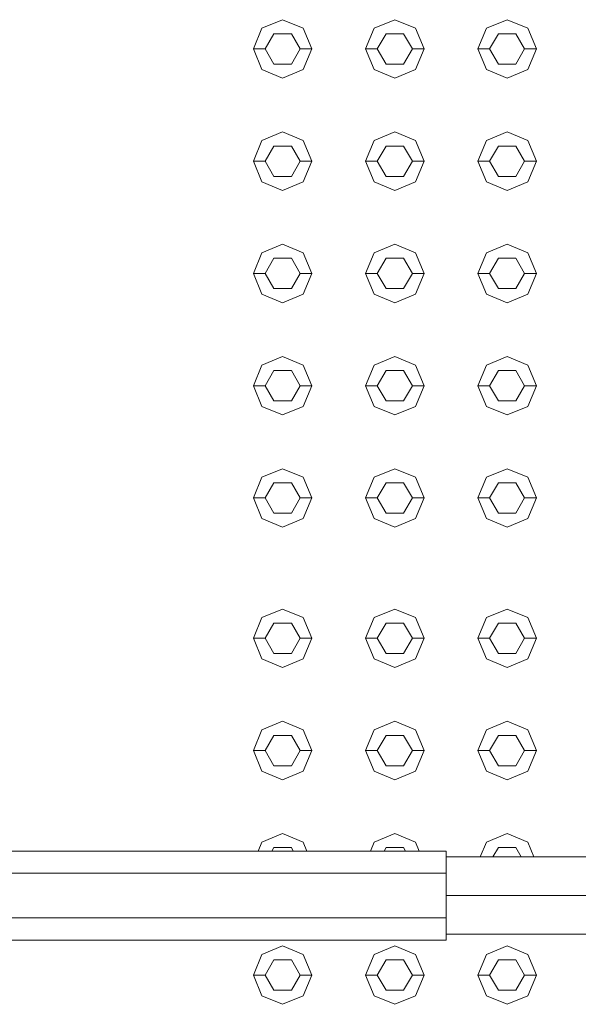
# Model space of a CAD drawing. Header units: millimetres. Extents: x 321 to 585, y -277 to 9.
# Tile 914 of 1056: x 352.784 to 353.262, y -14.279 to -13.437. Entities that reach past the tile are written whole.
import ezdxf

# ---------------------------------------------------------------- set-up
doc = ezdxf.new("R2010")
doc.units = ezdxf.units.MM
doc.header["$MEASUREMENT"] = 0
for name, color, linetype, lineweight in [('IFC-Corrimão-Contorno', 36, 'Continuous', 5), ('IFC-Elemento construtivo genérico-Contorno', 253, 'Continuous', 5), ('IFC-Escada-Contorno', 32, 'Continuous', 5)]:
    doc.layers.add(name, color=color, linetype=linetype, lineweight=lineweight)

msp = doc.modelspace()

# ---------------------------------------------------------------- linework, layer by layer
at = {"layer": 'IFC-Corrimão-Contorno', "color": 7, "lineweight": 5}
for p, q in [((351.91296, -14.14804), (353.14913, -14.14804)), ((353.14913, -14.16708), (353.14913, -14.14804)), ((353.14913, -14.18614), (353.14913, -14.15314)), ((353.14913, -14.15314), (353.55553, -14.15314)), ((351.90538, -14.16708), (353.14913, -14.16708)), ((353.14913, -14.20519), (353.14913, -14.16708)), ((353.14913, -14.18614), (353.55553, -14.18614)), ((353.14913, -14.21088), (353.14913, -14.18614)), ((351.90538, -14.20519), (353.14913, -14.20519)), ((353.14913, -14.22423), (353.14913, -14.20519)), ((353.14913, -14.21913), (353.55553, -14.21913)), ((351.91296, -14.22423), (353.14913, -14.22423))]:
    msp.add_line(p, q, dxfattribs=at)
at = {"layer": 'IFC-Elemento construtivo genérico-Contorno', "lineweight": 5}
for p, q in [((352.99146, -13.44446), (353.00913, -13.43713)), ((352.99146, -13.44446), (353.00913, -13.43713)), ((353.00913, -13.43713), (353.02681, -13.44446)), ((353.00913, -13.43713), (353.02681, -13.44446)), ((353.08746, -13.44446), (353.10514, -13.43713)), ((353.08746, -13.44446), (353.10514, -13.43713)), ((353.10514, -13.43713), (353.12281, -13.44446)), ((353.10514, -13.43713), (353.12281, -13.44446)), ((353.18346, -13.44446), (353.20113, -13.43713)), ((353.18346, -13.44446), (353.20113, -13.43713)), ((353.20113, -13.43713), (353.21881, -13.44446)), ((353.20113, -13.43713), (353.21881, -13.44446)), ((352.98413, -13.46213), (352.99146, -13.44446)), ((352.98413, -13.46213), (352.99146, -13.44446)), ((353.02681, -13.44446), (353.03413, -13.46213)), ((353.02681, -13.44446), (353.03413, -13.46213)), ((353.08014, -13.46213), (353.08746, -13.44446)), ((353.08014, -13.46213), (353.08746, -13.44446)), ((353.12281, -13.44446), (353.13014, -13.46213)), ((353.12281, -13.44446), (353.13014, -13.46213)), ((353.17613, -13.46213), (353.18346, -13.44446)), ((353.17613, -13.46213), (353.18346, -13.44446)), ((353.21881, -13.44446), (353.22613, -13.46213)), ((353.21881, -13.44446), (353.22613, -13.46213)), ((352.99413, -13.46213), (353.00163, -13.44914)), ((352.99413, -13.46213), (353.00163, -13.44914)), ((353.00163, -13.44914), (353.01663, -13.44914)), ((353.00163, -13.44914), (353.01663, -13.44914)), ((353.01663, -13.44914), (353.02413, -13.46213)), ((353.01663, -13.44914), (353.02413, -13.46213)), ((353.09014, -13.46213), (353.09764, -13.44914)), ((353.09014, -13.46213), (353.09764, -13.44914)), ((353.09764, -13.44914), (353.11264, -13.44914)), ((353.09764, -13.44914), (353.11264, -13.44914)), ((353.11264, -13.44914), (353.12014, -13.46213)), ((353.11264, -13.44914), (353.12014, -13.46213)), ((353.18613, -13.46213), (353.19363, -13.44914)), ((353.18613, -13.46213), (353.19363, -13.44914)), ((353.19363, -13.44914), (353.20863, -13.44914)), ((353.19363, -13.44914), (353.20863, -13.44914)), ((353.20863, -13.44914), (353.21613, -13.46213)), ((353.20863, -13.44914), (353.21613, -13.46213)), ((352.98413, -13.46213), (352.99413, -13.46213)), ((352.98413, -13.46213), (352.99146, -13.47982)), ((352.98413, -13.46213), (352.99413, -13.46213)), ((352.98413, -13.46213), (352.99146, -13.47982)), ((352.99413, -13.46213), (353.00163, -13.47513)), ((352.99413, -13.46213), (353.00163, -13.47513)), ((353.01663, -13.47513), (353.02413, -13.46213)), ((353.01663, -13.47513), (353.02413, -13.46213)), ((353.02413, -13.46213), (353.03413, -13.46213)), ((353.02413, -13.46213), (353.03413, -13.46213)), ((353.02681, -13.47982), (353.03413, -13.46213)), ((353.02681, -13.47982), (353.03413, -13.46213)), ((353.08014, -13.46213), (353.09014, -13.46213)), ((353.08014, -13.46213), (353.08746, -13.47982)), ((353.08014, -13.46213), (353.09014, -13.46213)), ((353.08014, -13.46213), (353.08746, -13.47982)), ((353.09014, -13.46213), (353.09764, -13.47513)), ((353.09014, -13.46213), (353.09764, -13.47513)), ((353.11264, -13.47513), (353.12014, -13.46213)), ((353.11264, -13.47513), (353.12014, -13.46213)), ((353.12014, -13.46213), (353.13014, -13.46213)), ((353.12014, -13.46213), (353.13014, -13.46213)), ((353.12281, -13.47982), (353.13014, -13.46213)), ((353.12281, -13.47982), (353.13014, -13.46213)), ((353.17613, -13.46213), (353.18613, -13.46213)), ((353.17613, -13.46213), (353.18346, -13.47982)), ((353.17613, -13.46213), (353.18613, -13.46213)), ((353.17613, -13.46213), (353.18346, -13.47982)), ((353.18613, -13.46213), (353.19363, -13.47513)), ((353.18613, -13.46213), (353.19363, -13.47513)), ((353.20863, -13.47513), (353.21613, -13.46213)), ((353.20863, -13.47513), (353.21613, -13.46213)), ((353.21613, -13.46213), (353.22613, -13.46213)), ((353.21613, -13.46213), (353.22613, -13.46213)), ((353.21881, -13.47982), (353.22613, -13.46213)), ((353.21881, -13.47982), (353.22613, -13.46213)), ((352.99146, -13.47982), (353.00913, -13.48713)), ((352.99146, -13.47982), (353.00913, -13.48713)), ((353.00163, -13.47513), (353.01663, -13.47513)), ((353.00163, -13.47513), (353.01663, -13.47513)), ((353.00913, -13.48713), (353.02681, -13.47982)), ((353.00913, -13.48713), (353.02681, -13.47982)), ((353.08746, -13.47982), (353.10514, -13.48713)), ((353.08746, -13.47982), (353.10514, -13.48713)), ((353.09764, -13.47513), (353.11264, -13.47513)), ((353.09764, -13.47513), (353.11264, -13.47513)), ((353.10514, -13.48713), (353.12281, -13.47982)), ((353.10514, -13.48713), (353.12281, -13.47982)), ((353.18346, -13.47982), (353.20113, -13.48713)), ((353.18346, -13.47982), (353.20113, -13.48713)), ((353.19363, -13.47513), (353.20863, -13.47513)), ((353.19363, -13.47513), (353.20863, -13.47513)), ((353.20113, -13.48713), (353.21881, -13.47982)), ((353.20113, -13.48713), (353.21881, -13.47982)), ((352.99146, -13.54046), (353.00913, -13.53314)), ((352.99146, -13.54046), (353.00913, -13.53314)), ((353.00913, -13.53314), (353.02681, -13.54046)), ((353.00913, -13.53314), (353.02681, -13.54046)), ((353.08746, -13.54046), (353.10514, -13.53314)), ((353.08746, -13.54046), (353.10514, -13.53314)), ((353.10514, -13.53314), (353.12281, -13.54046)), ((353.10514, -13.53314), (353.12281, -13.54046)), ((353.18346, -13.54046), (353.20113, -13.53314)), ((353.18346, -13.54046), (353.20113, -13.53314)), ((353.20113, -13.53314), (353.21881, -13.54046)), ((353.20113, -13.53314), (353.21881, -13.54046)), ((352.98413, -13.55814), (352.99146, -13.54046)), ((352.98413, -13.55814), (352.99146, -13.54046)), ((352.99413, -13.55814), (353.00163, -13.54515)), ((352.99413, -13.55814), (353.00163, -13.54515)), ((353.00163, -13.54515), (353.01663, -13.54515)), ((353.00163, -13.54515), (353.01663, -13.54515)), ((353.01663, -13.54515), (353.02413, -13.55814)), ((353.01663, -13.54515), (353.02413, -13.55814)), ((353.02681, -13.54046), (353.03413, -13.55814)), ((353.02681, -13.54046), (353.03413, -13.55814)), ((353.08014, -13.55814), (353.08746, -13.54046)), ((353.08014, -13.55814), (353.08746, -13.54046)), ((353.09014, -13.55814), (353.09764, -13.54515)), ((353.09014, -13.55814), (353.09764, -13.54515)), ((353.09764, -13.54515), (353.11264, -13.54515)), ((353.09764, -13.54515), (353.11264, -13.54515)), ((353.11264, -13.54515), (353.12014, -13.55814)), ((353.11264, -13.54515), (353.12014, -13.55814)), ((353.12281, -13.54046), (353.13014, -13.55814)), ((353.12281, -13.54046), (353.13014, -13.55814)), ((353.17613, -13.55814), (353.18346, -13.54046)), ((353.17613, -13.55814), (353.18346, -13.54046)), ((353.18613, -13.55814), (353.19363, -13.54515)), ((353.18613, -13.55814), (353.19363, -13.54515)), ((353.19363, -13.54515), (353.20863, -13.54515)), ((353.19363, -13.54515), (353.20863, -13.54515)), ((353.20863, -13.54515), (353.21613, -13.55814)), ((353.20863, -13.54515), (353.21613, -13.55814)), ((353.21881, -13.54046), (353.22613, -13.55814)), ((353.21881, -13.54046), (353.22613, -13.55814)), ((352.98413, -13.55814), (352.99413, -13.55814)), ((352.98413, -13.55814), (352.99146, -13.57581)), ((352.98413, -13.55814), (352.99413, -13.55814)), ((352.98413, -13.55814), (352.99146, -13.57581)), ((352.99413, -13.55814), (353.00163, -13.57113)), ((352.99413, -13.55814), (353.00163, -13.57113)), ((353.01663, -13.57113), (353.02413, -13.55814)), ((353.01663, -13.57113), (353.02413, -13.55814)), ((353.02413, -13.55814), (353.03413, -13.55814)), ((353.02413, -13.55814), (353.03413, -13.55814)), ((353.02681, -13.57581), (353.03413, -13.55814)), ((353.02681, -13.57581), (353.03413, -13.55814)), ((353.08014, -13.55814), (353.09014, -13.55814)), ((353.08014, -13.55814), (353.08746, -13.57581)), ((353.08014, -13.55814), (353.09014, -13.55814)), ((353.08014, -13.55814), (353.08746, -13.57581)), ((353.09014, -13.55814), (353.09764, -13.57113)), ((353.09014, -13.55814), (353.09764, -13.57113)), ((353.11264, -13.57113), (353.12014, -13.55814)), ((353.11264, -13.57113), (353.12014, -13.55814)), ((353.12014, -13.55814), (353.13014, -13.55814)), ((353.12014, -13.55814), (353.13014, -13.55814)), ((353.12281, -13.57581), (353.13014, -13.55814)), ((353.12281, -13.57581), (353.13014, -13.55814)), ((353.17613, -13.55814), (353.18613, -13.55814)), ((353.17613, -13.55814), (353.18346, -13.57581)), ((353.17613, -13.55814), (353.18613, -13.55814)), ((353.17613, -13.55814), (353.18346, -13.57581)), ((353.18613, -13.55814), (353.19363, -13.57113)), ((353.18613, -13.55814), (353.19363, -13.57113)), ((353.20863, -13.57113), (353.21613, -13.55814)), ((353.20863, -13.57113), (353.21613, -13.55814)), ((353.21613, -13.55814), (353.22613, -13.55814)), ((353.21613, -13.55814), (353.22613, -13.55814)), ((353.21881, -13.57581), (353.22613, -13.55814)), ((353.21881, -13.57581), (353.22613, -13.55814)), ((353.00163, -13.57113), (353.01663, -13.57113)), ((353.00163, -13.57113), (353.01663, -13.57113)), ((353.09764, -13.57113), (353.11264, -13.57113)), ((353.09764, -13.57113), (353.11264, -13.57113)), ((353.19363, -13.57113), (353.20863, -13.57113)), ((353.19363, -13.57113), (353.20863, -13.57113)), ((352.99146, -13.57581), (353.00913, -13.58314)), ((352.99146, -13.57581), (353.00913, -13.58314)), ((353.00913, -13.58314), (353.02681, -13.57581)), ((353.00913, -13.58314), (353.02681, -13.57581)), ((353.08746, -13.57581), (353.10514, -13.58314)), ((353.08746, -13.57581), (353.10514, -13.58314)), ((353.10514, -13.58314), (353.12281, -13.57581)), ((353.10514, -13.58314), (353.12281, -13.57581)), ((353.18346, -13.57581), (353.20113, -13.58314)), ((353.18346, -13.57581), (353.20113, -13.58314)), ((353.20113, -13.58314), (353.21881, -13.57581)), ((353.20113, -13.58314), (353.21881, -13.57581)), ((352.99146, -13.63646), (353.00913, -13.62913)), ((352.99146, -13.63646), (353.00913, -13.62913)), ((353.00913, -13.62913), (353.02681, -13.63646)), ((353.00913, -13.62913), (353.02681, -13.63646)), ((353.08746, -13.63646), (353.10514, -13.62913)), ((353.08746, -13.63646), (353.10514, -13.62913)), ((353.10514, -13.62913), (353.12281, -13.63646)), ((353.10514, -13.62913), (353.12281, -13.63646)), ((353.18346, -13.63646), (353.20113, -13.62913)), ((353.18346, -13.63646), (353.20113, -13.62913)), ((353.20113, -13.62913), (353.21881, -13.63646)), ((353.20113, -13.62913), (353.21881, -13.63646)), ((352.98413, -13.65413), (352.99146, -13.63646)), ((352.98413, -13.65413), (352.99146, -13.63646)), ((353.02681, -13.63646), (353.03413, -13.65413)), ((353.02681, -13.63646), (353.03413, -13.65413)), ((353.08014, -13.65413), (353.08746, -13.63646)), ((353.08014, -13.65413), (353.08746, -13.63646)), ((353.12281, -13.63646), (353.13014, -13.65413)), ((353.12281, -13.63646), (353.13014, -13.65413)), ((353.17613, -13.65413), (353.18346, -13.63646)), ((353.17613, -13.65413), (353.18346, -13.63646)), ((353.21881, -13.63646), (353.22613, -13.65413)), ((353.21881, -13.63646), (353.22613, -13.65413)), ((352.99413, -13.65413), (353.00163, -13.64114)), ((352.99413, -13.65413), (353.00163, -13.64114)), ((353.00163, -13.64114), (353.01663, -13.64114)), ((353.00163, -13.64114), (353.01663, -13.64114)), ((353.01663, -13.64114), (353.02413, -13.65413)), ((353.01663, -13.64114), (353.02413, -13.65413)), ((353.09014, -13.65413), (353.09764, -13.64114)), ((353.09014, -13.65413), (353.09764, -13.64114)), ((353.09764, -13.64114), (353.11264, -13.64114)), ((353.09764, -13.64114), (353.11264, -13.64114)), ((353.11264, -13.64114), (353.12014, -13.65413)), ((353.11264, -13.64114), (353.12014, -13.65413)), ((353.18613, -13.65413), (353.19363, -13.64114)), ((353.18613, -13.65413), (353.19363, -13.64114)), ((353.19363, -13.64114), (353.20863, -13.64114)), ((353.19363, -13.64114), (353.20863, -13.64114)), ((353.20863, -13.64114), (353.21613, -13.65413)), ((353.20863, -13.64114), (353.21613, -13.65413)), ((352.98413, -13.65413), (352.99413, -13.65413)), ((352.98413, -13.65413), (352.99146, -13.67181)), ((352.98413, -13.65413), (352.99413, -13.65413)), ((352.98413, -13.65413), (352.99146, -13.67181)), ((352.99413, -13.65413), (353.00163, -13.66712)), ((352.99413, -13.65413), (353.00163, -13.66712)), ((353.01663, -13.66712), (353.02413, -13.65413)), ((353.01663, -13.66712), (353.02413, -13.65413)), ((353.02413, -13.65413), (353.03413, -13.65413)), ((353.02413, -13.65413), (353.03413, -13.65413)), ((353.02681, -13.67181), (353.03413, -13.65413)), ((353.02681, -13.67181), (353.03413, -13.65413)), ((353.08014, -13.65413), (353.09014, -13.65413)), ((353.08014, -13.65413), (353.08746, -13.67181)), ((353.08014, -13.65413), (353.09014, -13.65413)), ((353.08014, -13.65413), (353.08746, -13.67181)), ((353.09014, -13.65413), (353.09764, -13.66712)), ((353.09014, -13.65413), (353.09764, -13.66712)), ((353.11264, -13.66712), (353.12014, -13.65413)), ((353.11264, -13.66712), (353.12014, -13.65413)), ((353.12014, -13.65413), (353.13014, -13.65413)), ((353.12014, -13.65413), (353.13014, -13.65413)), ((353.12281, -13.67181), (353.13014, -13.65413)), ((353.12281, -13.67181), (353.13014, -13.65413)), ((353.17613, -13.65413), (353.18613, -13.65413)), ((353.17613, -13.65413), (353.18346, -13.67181)), ((353.17613, -13.65413), (353.18613, -13.65413)), ((353.17613, -13.65413), (353.18346, -13.67181)), ((353.18613, -13.65413), (353.19363, -13.66712)), ((353.18613, -13.65413), (353.19363, -13.66712)), ((353.20863, -13.66712), (353.21613, -13.65413)), ((353.20863, -13.66712), (353.21613, -13.65413)), ((353.21613, -13.65413), (353.22613, -13.65413)), ((353.21613, -13.65413), (353.22613, -13.65413)), ((353.21881, -13.67181), (353.22613, -13.65413)), ((353.21881, -13.67181), (353.22613, -13.65413)), ((352.99146, -13.67181), (353.00913, -13.67913)), ((352.99146, -13.67181), (353.00913, -13.67913)), ((353.00163, -13.66712), (353.01663, -13.66712)), ((353.00163, -13.66712), (353.01663, -13.66712)), ((353.00913, -13.67913), (353.02681, -13.67181)), ((353.00913, -13.67913), (353.02681, -13.67181)), ((353.08746, -13.67181), (353.10514, -13.67913)), ((353.08746, -13.67181), (353.10514, -13.67913)), ((353.09764, -13.66712), (353.11264, -13.66712)), ((353.09764, -13.66712), (353.11264, -13.66712)), ((353.10514, -13.67913), (353.12281, -13.67181)), ((353.10514, -13.67913), (353.12281, -13.67181)), ((353.18346, -13.67181), (353.20113, -13.67913)), ((353.18346, -13.67181), (353.20113, -13.67913)), ((353.19363, -13.66712), (353.20863, -13.66712)), ((353.19363, -13.66712), (353.20863, -13.66712)), ((353.20113, -13.67913), (353.21881, -13.67181)), ((353.20113, -13.67913), (353.21881, -13.67181)), ((352.98413, -13.75014), (352.99146, -13.73245)), ((352.98413, -13.75014), (352.99146, -13.73245)), ((352.99146, -13.73245), (353.00913, -13.72514)), ((352.99146, -13.73245), (353.00913, -13.72514)), ((353.00913, -13.72514), (353.02681, -13.73245)), ((353.00913, -13.72514), (353.02681, -13.73245)), ((353.02681, -13.73245), (353.03413, -13.75014)), ((353.02681, -13.73245), (353.03413, -13.75014)), ((353.08014, -13.75014), (353.08746, -13.73245)), ((353.08014, -13.75014), (353.08746, -13.73245)), ((353.08746, -13.73245), (353.10514, -13.72514)), ((353.08746, -13.73245), (353.10514, -13.72514)), ((353.10514, -13.72514), (353.12281, -13.73245)), ((353.10514, -13.72514), (353.12281, -13.73245)), ((353.12281, -13.73245), (353.13014, -13.75014)), ((353.12281, -13.73245), (353.13014, -13.75014)), ((353.17613, -13.75014), (353.18346, -13.73245)), ((353.17613, -13.75014), (353.18346, -13.73245)), ((353.18346, -13.73245), (353.20113, -13.72514)), ((353.18346, -13.73245), (353.20113, -13.72514)), ((353.20113, -13.72514), (353.21881, -13.73245)), ((353.20113, -13.72514), (353.21881, -13.73245)), ((353.21881, -13.73245), (353.22613, -13.75014)), ((353.21881, -13.73245), (353.22613, -13.75014)), ((352.99413, -13.75014), (353.00163, -13.73714)), ((352.99413, -13.75014), (353.00163, -13.73714)), ((353.00163, -13.73714), (353.01663, -13.73714)), ((353.00163, -13.73714), (353.01663, -13.73714)), ((353.01663, -13.73714), (353.02413, -13.75014)), ((353.01663, -13.73714), (353.02413, -13.75014)), ((353.09014, -13.75014), (353.09764, -13.73714)), ((353.09014, -13.75014), (353.09764, -13.73714)), ((353.09764, -13.73714), (353.11264, -13.73714)), ((353.09764, -13.73714), (353.11264, -13.73714)), ((353.11264, -13.73714), (353.12014, -13.75014)), ((353.11264, -13.73714), (353.12014, -13.75014)), ((353.18613, -13.75014), (353.19363, -13.73714)), ((353.18613, -13.75014), (353.19363, -13.73714)), ((353.19363, -13.73714), (353.20863, -13.73714)), ((353.19363, -13.73714), (353.20863, -13.73714)), ((353.20863, -13.73714), (353.21613, -13.75014)), ((353.20863, -13.73714), (353.21613, -13.75014)), ((352.98413, -13.75014), (352.99413, -13.75014)), ((352.98413, -13.75014), (352.99146, -13.76781)), ((352.98413, -13.75014), (352.99413, -13.75014)), ((352.98413, -13.75014), (352.99146, -13.76781)), ((352.99413, -13.75014), (353.00163, -13.76313)), ((352.99413, -13.75014), (353.00163, -13.76313)), ((353.01663, -13.76313), (353.02413, -13.75014)), ((353.01663, -13.76313), (353.02413, -13.75014)), ((353.02413, -13.75014), (353.03413, -13.75014)), ((353.02413, -13.75014), (353.03413, -13.75014)), ((353.02681, -13.76781), (353.03413, -13.75014)), ((353.02681, -13.76781), (353.03413, -13.75014)), ((353.08014, -13.75014), (353.09014, -13.75014)), ((353.08014, -13.75014), (353.08746, -13.76781)), ((353.08014, -13.75014), (353.09014, -13.75014)), ((353.08014, -13.75014), (353.08746, -13.76781)), ((353.09014, -13.75014), (353.09764, -13.76313)), ((353.09014, -13.75014), (353.09764, -13.76313)), ((353.11264, -13.76313), (353.12014, -13.75014)), ((353.11264, -13.76313), (353.12014, -13.75014)), ((353.12014, -13.75014), (353.13014, -13.75014)), ((353.12014, -13.75014), (353.13014, -13.75014)), ((353.12281, -13.76781), (353.13014, -13.75014)), ((353.12281, -13.76781), (353.13014, -13.75014)), ((353.17613, -13.75014), (353.18613, -13.75014)), ((353.17613, -13.75014), (353.18346, -13.76781)), ((353.17613, -13.75014), (353.18613, -13.75014)), ((353.17613, -13.75014), (353.18346, -13.76781)), ((353.18613, -13.75014), (353.19363, -13.76313)), ((353.18613, -13.75014), (353.19363, -13.76313)), ((353.20863, -13.76313), (353.21613, -13.75014)), ((353.20863, -13.76313), (353.21613, -13.75014)), ((353.21613, -13.75014), (353.22613, -13.75014)), ((353.21613, -13.75014), (353.22613, -13.75014)), ((353.21881, -13.76781), (353.22613, -13.75014)), ((353.21881, -13.76781), (353.22613, -13.75014)), ((353.00163, -13.76313), (353.01663, -13.76313)), ((353.00163, -13.76313), (353.01663, -13.76313)), ((353.09764, -13.76313), (353.11264, -13.76313)), ((353.09764, -13.76313), (353.11264, -13.76313)), ((353.19363, -13.76313), (353.20863, -13.76313)), ((353.19363, -13.76313), (353.20863, -13.76313)), ((352.99146, -13.76781), (353.00913, -13.77514)), ((352.99146, -13.76781), (353.00913, -13.77514)), ((353.00913, -13.77514), (353.02681, -13.76781)), ((353.00913, -13.77514), (353.02681, -13.76781)), ((353.08746, -13.76781), (353.10514, -13.77514)), ((353.08746, -13.76781), (353.10514, -13.77514)), ((353.10514, -13.77514), (353.12281, -13.76781)), ((353.10514, -13.77514), (353.12281, -13.76781)), ((353.18346, -13.76781), (353.20113, -13.77514)), ((353.18346, -13.76781), (353.20113, -13.77514)), ((353.20113, -13.77514), (353.21881, -13.76781)), ((353.20113, -13.77514), (353.21881, -13.76781)), ((352.99146, -13.82846), (353.00913, -13.82114)), ((352.99146, -13.82846), (353.00913, -13.82114)), ((353.00913, -13.82114), (353.02681, -13.82846)), ((353.00913, -13.82114), (353.02681, -13.82846)), ((353.08746, -13.82846), (353.10514, -13.82114)), ((353.08746, -13.82846), (353.10514, -13.82114)), ((353.10514, -13.82114), (353.12281, -13.82846)), ((353.10514, -13.82114), (353.12281, -13.82846)), ((353.18346, -13.82846), (353.20113, -13.82114)), ((353.18346, -13.82846), (353.20113, -13.82114)), ((353.20113, -13.82114), (353.21881, -13.82846)), ((353.20113, -13.82114), (353.21881, -13.82846)), ((352.98413, -13.84614), (352.99146, -13.82846)), ((352.98413, -13.84614), (352.99146, -13.82846)), ((352.99413, -13.84614), (353.00163, -13.83315)), ((352.99413, -13.84614), (353.00163, -13.83315)), ((353.00163, -13.83315), (353.01663, -13.83315)), ((353.00163, -13.83315), (353.01663, -13.83315)), ((353.01663, -13.83315), (353.02413, -13.84614)), ((353.01663, -13.83315), (353.02413, -13.84614)), ((353.02681, -13.82846), (353.03413, -13.84614)), ((353.02681, -13.82846), (353.03413, -13.84614)), ((353.08014, -13.84614), (353.08746, -13.82846)), ((353.08014, -13.84614), (353.08746, -13.82846)), ((353.09014, -13.84614), (353.09764, -13.83315)), ((353.09014, -13.84614), (353.09764, -13.83315)), ((353.09764, -13.83315), (353.11264, -13.83315)), ((353.09764, -13.83315), (353.11264, -13.83315)), ((353.11264, -13.83315), (353.12014, -13.84614)), ((353.11264, -13.83315), (353.12014, -13.84614)), ((353.12281, -13.82846), (353.13014, -13.84614)), ((353.12281, -13.82846), (353.13014, -13.84614)), ((353.17613, -13.84614), (353.18346, -13.82846)), ((353.17613, -13.84614), (353.18346, -13.82846)), ((353.18613, -13.84614), (353.19363, -13.83315)), ((353.18613, -13.84614), (353.19363, -13.83315)), ((353.19363, -13.83315), (353.20863, -13.83315)), ((353.19363, -13.83315), (353.20863, -13.83315)), ((353.20863, -13.83315), (353.21613, -13.84614)), ((353.20863, -13.83315), (353.21613, -13.84614)), ((353.21881, -13.82846), (353.22613, -13.84614)), ((353.21881, -13.82846), (353.22613, -13.84614)), ((352.98413, -13.84614), (352.99413, -13.84614)), ((352.98413, -13.84614), (352.99146, -13.86381)), ((352.98413, -13.84614), (352.99413, -13.84614)), ((352.98413, -13.84614), (352.99146, -13.86381)), ((352.99413, -13.84614), (353.00163, -13.85912)), ((352.99413, -13.84614), (353.00163, -13.85912)), ((353.01663, -13.85912), (353.02413, -13.84614)), ((353.01663, -13.85912), (353.02413, -13.84614)), ((353.02413, -13.84614), (353.03413, -13.84614)), ((353.02413, -13.84614), (353.03413, -13.84614)), ((353.02681, -13.86381), (353.03413, -13.84614)), ((353.02681, -13.86381), (353.03413, -13.84614)), ((353.08014, -13.84614), (353.09014, -13.84614)), ((353.08014, -13.84614), (353.08746, -13.86381)), ((353.08014, -13.84614), (353.09014, -13.84614)), ((353.08014, -13.84614), (353.08746, -13.86381)), ((353.09014, -13.84614), (353.09764, -13.85912)), ((353.09014, -13.84614), (353.09764, -13.85912)), ((353.11264, -13.85912), (353.12014, -13.84614)), ((353.11264, -13.85912), (353.12014, -13.84614)), ((353.12014, -13.84614), (353.13014, -13.84614)), ((353.12014, -13.84614), (353.13014, -13.84614)), ((353.12281, -13.86381), (353.13014, -13.84614)), ((353.12281, -13.86381), (353.13014, -13.84614)), ((353.17613, -13.84614), (353.18613, -13.84614)), ((353.17613, -13.84614), (353.18346, -13.86381)), ((353.17613, -13.84614), (353.18613, -13.84614)), ((353.17613, -13.84614), (353.18346, -13.86381)), ((353.18613, -13.84614), (353.19363, -13.85912)), ((353.18613, -13.84614), (353.19363, -13.85912)), ((353.20863, -13.85912), (353.21613, -13.84614)), ((353.20863, -13.85912), (353.21613, -13.84614)), ((353.21613, -13.84614), (353.22613, -13.84614)), ((353.21613, -13.84614), (353.22613, -13.84614)), ((353.21881, -13.86381), (353.22613, -13.84614)), ((353.21881, -13.86381), (353.22613, -13.84614)), ((353.00163, -13.85912), (353.01663, -13.85912)), ((353.00163, -13.85912), (353.01663, -13.85912)), ((353.09764, -13.85912), (353.11264, -13.85912)), ((353.09764, -13.85912), (353.11264, -13.85912)), ((353.19363, -13.85912), (353.20863, -13.85912)), ((353.19363, -13.85912), (353.20863, -13.85912)), ((352.99146, -13.86381), (353.00913, -13.87114)), ((352.99146, -13.86381), (353.00913, -13.87114)), ((353.00913, -13.87114), (353.02681, -13.86381)), ((353.00913, -13.87114), (353.02681, -13.86381)), ((353.08746, -13.86381), (353.10514, -13.87114)), ((353.08746, -13.86381), (353.10514, -13.87114)), ((353.10514, -13.87114), (353.12281, -13.86381)), ((353.10514, -13.87114), (353.12281, -13.86381)), ((353.18346, -13.86381), (353.20113, -13.87114)), ((353.18346, -13.86381), (353.20113, -13.87114)), ((353.20113, -13.87114), (353.21881, -13.86381)), ((353.20113, -13.87114), (353.21881, -13.86381)), ((352.99146, -13.94846), (353.00913, -13.94114)), ((352.99146, -13.94846), (353.00913, -13.94114)), ((353.00913, -13.94114), (353.02681, -13.94846)), ((353.00913, -13.94114), (353.02681, -13.94846)), ((353.08746, -13.94846), (353.10514, -13.94114)), ((353.08746, -13.94846), (353.10514, -13.94114)), ((353.10514, -13.94114), (353.12281, -13.94846)), ((353.10514, -13.94114), (353.12281, -13.94846)), ((353.18346, -13.94846), (353.20113, -13.94114)), ((353.18346, -13.94846), (353.20113, -13.94114)), ((353.20113, -13.94114), (353.21881, -13.94846)), ((353.20113, -13.94114), (353.21881, -13.94846)), ((352.98413, -13.96614), (352.99146, -13.94846)), ((352.98413, -13.96614), (352.99146, -13.94846)), ((353.02681, -13.94846), (353.03413, -13.96614)), ((353.02681, -13.94846), (353.03413, -13.96614)), ((353.08014, -13.96614), (353.08746, -13.94846)), ((353.08014, -13.96614), (353.08746, -13.94846)), ((353.12281, -13.94846), (353.13014, -13.96614)), ((353.12281, -13.94846), (353.13014, -13.96614)), ((353.17613, -13.96614), (353.18346, -13.94846)), ((353.17613, -13.96614), (353.18346, -13.94846)), ((353.21881, -13.94846), (353.22613, -13.96614)), ((353.21881, -13.94846), (353.22613, -13.96614)), ((352.99413, -13.96614), (353.00163, -13.95315)), ((352.99413, -13.96614), (353.00163, -13.95315)), ((353.00163, -13.95315), (353.01663, -13.95315)), ((353.00163, -13.95315), (353.01663, -13.95315)), ((353.01663, -13.95315), (353.02413, -13.96614)), ((353.01663, -13.95315), (353.02413, -13.96614)), ((353.09014, -13.96614), (353.09764, -13.95315)), ((353.09014, -13.96614), (353.09764, -13.95315)), ((353.09764, -13.95315), (353.11264, -13.95315)), ((353.09764, -13.95315), (353.11264, -13.95315)), ((353.11264, -13.95315), (353.12014, -13.96614)), ((353.11264, -13.95315), (353.12014, -13.96614)), ((353.18613, -13.96614), (353.19363, -13.95315)), ((353.18613, -13.96614), (353.19363, -13.95315)), ((353.19363, -13.95315), (353.20863, -13.95315)), ((353.19363, -13.95315), (353.20863, -13.95315)), ((353.20863, -13.95315), (353.21613, -13.96614)), ((353.20863, -13.95315), (353.21613, -13.96614)), ((352.98413, -13.96614), (352.99413, -13.96614)), ((352.98413, -13.96614), (352.99146, -13.98381)), ((352.98413, -13.96614), (352.99413, -13.96614)), ((352.98413, -13.96614), (352.99146, -13.98381)), ((352.99413, -13.96614), (353.00163, -13.97912)), ((352.99413, -13.96614), (353.00163, -13.97912)), ((353.01663, -13.97912), (353.02413, -13.96614)), ((353.01663, -13.97912), (353.02413, -13.96614)), ((353.02413, -13.96614), (353.03413, -13.96614)), ((353.02413, -13.96614), (353.03413, -13.96614)), ((353.02681, -13.98381), (353.03413, -13.96614)), ((353.02681, -13.98381), (353.03413, -13.96614)), ((353.08014, -13.96614), (353.09014, -13.96614)), ((353.08014, -13.96614), (353.08746, -13.98381)), ((353.08014, -13.96614), (353.09014, -13.96614)), ((353.08014, -13.96614), (353.08746, -13.98381)), ((353.09014, -13.96614), (353.09764, -13.97912)), ((353.09014, -13.96614), (353.09764, -13.97912)), ((353.11264, -13.97912), (353.12014, -13.96614)), ((353.11264, -13.97912), (353.12014, -13.96614)), ((353.12014, -13.96614), (353.13014, -13.96614)), ((353.12014, -13.96614), (353.13014, -13.96614)), ((353.12281, -13.98381), (353.13014, -13.96614)), ((353.12281, -13.98381), (353.13014, -13.96614)), ((353.17613, -13.96614), (353.18613, -13.96614)), ((353.17613, -13.96614), (353.18346, -13.98381)), ((353.17613, -13.96614), (353.18613, -13.96614)), ((353.17613, -13.96614), (353.18346, -13.98381)), ((353.18613, -13.96614), (353.19363, -13.97912)), ((353.18613, -13.96614), (353.19363, -13.97912)), ((353.20863, -13.97912), (353.21613, -13.96614)), ((353.20863, -13.97912), (353.21613, -13.96614)), ((353.21613, -13.96614), (353.22613, -13.96614)), ((353.21613, -13.96614), (353.22613, -13.96614)), ((353.21881, -13.98381), (353.22613, -13.96614)), ((353.21881, -13.98381), (353.22613, -13.96614)), ((352.99146, -13.98381), (353.00913, -13.99114)), ((352.99146, -13.98381), (353.00913, -13.99114)), ((353.00163, -13.97912), (353.01663, -13.97912)), ((353.00163, -13.97912), (353.01663, -13.97912)), ((353.00913, -13.99114), (353.02681, -13.98381)), ((353.00913, -13.99114), (353.02681, -13.98381)), ((353.08746, -13.98381), (353.10514, -13.99114)), ((353.08746, -13.98381), (353.10514, -13.99114)), ((353.09764, -13.97912), (353.11264, -13.97912)), ((353.09764, -13.97912), (353.11264, -13.97912)), ((353.10514, -13.99114), (353.12281, -13.98381)), ((353.10514, -13.99114), (353.12281, -13.98381)), ((353.18346, -13.98381), (353.20113, -13.99114)), ((353.18346, -13.98381), (353.20113, -13.99114)), ((353.19363, -13.97912), (353.20863, -13.97912)), ((353.19363, -13.97912), (353.20863, -13.97912)), ((353.20113, -13.99114), (353.21881, -13.98381)), ((353.20113, -13.99114), (353.21881, -13.98381)), ((352.98413, -14.06213), (352.99146, -14.04446)), ((352.98413, -14.06213), (352.99146, -14.04446)), ((352.99146, -14.04446), (353.00913, -14.03713)), ((352.99146, -14.04446), (353.00913, -14.03713)), ((353.00913, -14.03713), (353.02681, -14.04446)), ((353.00913, -14.03713), (353.02681, -14.04446)), ((353.02681, -14.04446), (353.03413, -14.06213)), ((353.02681, -14.04446), (353.03413, -14.06213)), ((353.08014, -14.06213), (353.08746, -14.04446)), ((353.08014, -14.06213), (353.08746, -14.04446)), ((353.08746, -14.04446), (353.10514, -14.03713)), ((353.08746, -14.04446), (353.10514, -14.03713)), ((353.10514, -14.03713), (353.12281, -14.04446)), ((353.10514, -14.03713), (353.12281, -14.04446)), ((353.12281, -14.04446), (353.13014, -14.06213)), ((353.12281, -14.04446), (353.13014, -14.06213)), ((353.17613, -14.06213), (353.18346, -14.04446)), ((353.17613, -14.06213), (353.18346, -14.04446)), ((353.18346, -14.04446), (353.20113, -14.03713)), ((353.18346, -14.04446), (353.20113, -14.03713)), ((353.20113, -14.03713), (353.21881, -14.04446)), ((353.20113, -14.03713), (353.21881, -14.04446)), ((353.21881, -14.04446), (353.22613, -14.06213)), ((353.21881, -14.04446), (353.22613, -14.06213)), ((352.99413, -14.06213), (353.00163, -14.04914)), ((352.99413, -14.06213), (353.00163, -14.04914)), ((353.00163, -14.04914), (353.01663, -14.04914)), ((353.00163, -14.04914), (353.01663, -14.04914)), ((353.01663, -14.04914), (353.02413, -14.06213)), ((353.01663, -14.04914), (353.02413, -14.06213)), ((353.09014, -14.06213), (353.09764, -14.04914)), ((353.09014, -14.06213), (353.09764, -14.04914)), ((353.09764, -14.04914), (353.11264, -14.04914)), ((353.09764, -14.04914), (353.11264, -14.04914)), ((353.11264, -14.04914), (353.12014, -14.06213)), ((353.11264, -14.04914), (353.12014, -14.06213)), ((353.18613, -14.06213), (353.19363, -14.04914)), ((353.18613, -14.06213), (353.19363, -14.04914)), ((353.19363, -14.04914), (353.20863, -14.04914)), ((353.19363, -14.04914), (353.20863, -14.04914)), ((353.20863, -14.04914), (353.21613, -14.06213)), ((353.20863, -14.04914), (353.21613, -14.06213)), ((352.98413, -14.06213), (352.99413, -14.06213)), ((352.98413, -14.06213), (352.99146, -14.07982)), ((352.98413, -14.06213), (352.99413, -14.06213)), ((352.98413, -14.06213), (352.99146, -14.07982)), ((352.99413, -14.06213), (353.00163, -14.07513)), ((352.99413, -14.06213), (353.00163, -14.07513)), ((353.01663, -14.07513), (353.02413, -14.06213)), ((353.01663, -14.07513), (353.02413, -14.06213)), ((353.02413, -14.06213), (353.03413, -14.06213)), ((353.02413, -14.06213), (353.03413, -14.06213)), ((353.02681, -14.07982), (353.03413, -14.06213)), ((353.02681, -14.07982), (353.03413, -14.06213)), ((353.08014, -14.06213), (353.09014, -14.06213)), ((353.08014, -14.06213), (353.08746, -14.07982)), ((353.08014, -14.06213), (353.09014, -14.06213)), ((353.08014, -14.06213), (353.08746, -14.07982)), ((353.09014, -14.06213), (353.09764, -14.07513)), ((353.09014, -14.06213), (353.09764, -14.07513)), ((353.11264, -14.07513), (353.12014, -14.06213)), ((353.11264, -14.07513), (353.12014, -14.06213)), ((353.12014, -14.06213), (353.13014, -14.06213)), ((353.12014, -14.06213), (353.13014, -14.06213)), ((353.12281, -14.07982), (353.13014, -14.06213)), ((353.12281, -14.07982), (353.13014, -14.06213)), ((353.17613, -14.06213), (353.18613, -14.06213)), ((353.17613, -14.06213), (353.18346, -14.07982)), ((353.17613, -14.06213), (353.18613, -14.06213)), ((353.17613, -14.06213), (353.18346, -14.07982)), ((353.18613, -14.06213), (353.19363, -14.07513)), ((353.18613, -14.06213), (353.19363, -14.07513)), ((353.20863, -14.07513), (353.21613, -14.06213)), ((353.20863, -14.07513), (353.21613, -14.06213)), ((353.21613, -14.06213), (353.22613, -14.06213)), ((353.21613, -14.06213), (353.22613, -14.06213)), ((353.21881, -14.07982), (353.22613, -14.06213)), ((353.21881, -14.07982), (353.22613, -14.06213)), ((353.00163, -14.07513), (353.01663, -14.07513)), ((353.00163, -14.07513), (353.01663, -14.07513)), ((353.09764, -14.07513), (353.11264, -14.07513)), ((353.09764, -14.07513), (353.11264, -14.07513)), ((353.19363, -14.07513), (353.20863, -14.07513)), ((353.19363, -14.07513), (353.20863, -14.07513)), ((352.99146, -14.07982), (353.00913, -14.08713)), ((352.99146, -14.07982), (353.00913, -14.08713)), ((353.00913, -14.08713), (353.02681, -14.07982)), ((353.00913, -14.08713), (353.02681, -14.07982)), ((353.08746, -14.07982), (353.10514, -14.08713)), ((353.08746, -14.07982), (353.10514, -14.08713)), ((353.10514, -14.08713), (353.12281, -14.07982)), ((353.10514, -14.08713), (353.12281, -14.07982)), ((353.18346, -14.07982), (353.20113, -14.08713)), ((353.18346, -14.07982), (353.20113, -14.08713)), ((353.20113, -14.08713), (353.21881, -14.07982)), ((353.20113, -14.08713), (353.21881, -14.07982)), ((352.99146, -14.14046), (353.00913, -14.13314)), ((352.99146, -14.14046), (353.00913, -14.13314)), ((353.00913, -14.13314), (353.02681, -14.14046)), ((353.00913, -14.13314), (353.02681, -14.14046)), ((353.08746, -14.14046), (353.10514, -14.13314)), ((353.08746, -14.14046), (353.10514, -14.13314)), ((353.10514, -14.13314), (353.12281, -14.14046)), ((353.10514, -14.13314), (353.12281, -14.14046)), ((353.18346, -14.14046), (353.20113, -14.13314)), ((353.18346, -14.14046), (353.20113, -14.13314)), ((353.20113, -14.13314), (353.21881, -14.14046)), ((353.20113, -14.13314), (353.21881, -14.14046)), ((352.98832, -14.14804), (352.99146, -14.14046)), ((352.98832, -14.14804), (352.99146, -14.14046)), ((352.99997, -14.14804), (353.00163, -14.14515)), ((352.99997, -14.14804), (353.00163, -14.14515)), ((353.00163, -14.14515), (353.01663, -14.14515)), ((353.00163, -14.14515), (353.01663, -14.14515)), ((353.01663, -14.14515), (353.0183, -14.14804)), ((353.01663, -14.14515), (353.0183, -14.14804)), ((353.02681, -14.14046), (353.02995, -14.14804)), ((353.02681, -14.14046), (353.02995, -14.14804)), ((353.08432, -14.14804), (353.08746, -14.14046)), ((353.08432, -14.14804), (353.08746, -14.14046)), ((353.09597, -14.14804), (353.09764, -14.14515)), ((353.09597, -14.14804), (353.09764, -14.14515)), ((353.09764, -14.14515), (353.11264, -14.14515)), ((353.09764, -14.14515), (353.11264, -14.14515)), ((353.11264, -14.14515), (353.1143, -14.14804)), ((353.11264, -14.14515), (353.1143, -14.14804)), ((353.12281, -14.14046), (353.12595, -14.14804)), ((353.12281, -14.14046), (353.12595, -14.14804)), ((353.17821, -14.15314), (353.18346, -14.14046)), ((353.17821, -14.15314), (353.18346, -14.14046)), ((353.18902, -14.15314), (353.19363, -14.14515)), ((353.18902, -14.15314), (353.19363, -14.14515)), ((353.19363, -14.14515), (353.20863, -14.14515)), ((353.19363, -14.14515), (353.20863, -14.14515)), ((353.20863, -14.14515), (353.21325, -14.15314)), ((353.20863, -14.14515), (353.21325, -14.15314)), ((353.21881, -14.14046), (353.22406, -14.15314)), ((353.21881, -14.14046), (353.22406, -14.15314)), ((352.99146, -14.23646), (353.00913, -14.22913)), ((352.99146, -14.23646), (353.00913, -14.22913)), ((353.00913, -14.22913), (353.02681, -14.23646)), ((353.00913, -14.22913), (353.02681, -14.23646)), ((353.08746, -14.23646), (353.10514, -14.22913)), ((353.08746, -14.23646), (353.10514, -14.22913)), ((353.10514, -14.22913), (353.12281, -14.23646)), ((353.10514, -14.22913), (353.12281, -14.23646)), ((353.18346, -14.23646), (353.20113, -14.22913)), ((353.18346, -14.23646), (353.20113, -14.22913)), ((353.20113, -14.22913), (353.21881, -14.23646)), ((353.20113, -14.22913), (353.21881, -14.23646)), ((352.98413, -14.25413), (352.99146, -14.23646)), ((352.98413, -14.25413), (352.99146, -14.23646)), ((353.02681, -14.23646), (353.03413, -14.25413)), ((353.02681, -14.23646), (353.03413, -14.25413)), ((353.08014, -14.25413), (353.08746, -14.23646)), ((353.08014, -14.25413), (353.08746, -14.23646)), ((353.12281, -14.23646), (353.13014, -14.25413)), ((353.12281, -14.23646), (353.13014, -14.25413)), ((353.17613, -14.25413), (353.18346, -14.23646)), ((353.17613, -14.25413), (353.18346, -14.23646)), ((353.21881, -14.23646), (353.22613, -14.25413)), ((353.21881, -14.23646), (353.22613, -14.25413)), ((352.99413, -14.25413), (353.00163, -14.24114)), ((352.99413, -14.25413), (353.00163, -14.24114)), ((353.00163, -14.24114), (353.01663, -14.24114)), ((353.00163, -14.24114), (353.01663, -14.24114)), ((353.01663, -14.24114), (353.02413, -14.25413)), ((353.01663, -14.24114), (353.02413, -14.25413)), ((353.09014, -14.25413), (353.09764, -14.24114)), ((353.09014, -14.25413), (353.09764, -14.24114)), ((353.09764, -14.24114), (353.11264, -14.24114)), ((353.09764, -14.24114), (353.11264, -14.24114)), ((353.11264, -14.24114), (353.12014, -14.25413)), ((353.11264, -14.24114), (353.12014, -14.25413)), ((353.18613, -14.25413), (353.19363, -14.24114)), ((353.18613, -14.25413), (353.19363, -14.24114)), ((353.19363, -14.24114), (353.20863, -14.24114)), ((353.19363, -14.24114), (353.20863, -14.24114)), ((353.20863, -14.24114), (353.21613, -14.25413)), ((353.20863, -14.24114), (353.21613, -14.25413)), ((352.98413, -14.25413), (352.99413, -14.25413)), ((352.98413, -14.25413), (352.99146, -14.27181)), ((352.98413, -14.25413), (352.99413, -14.25413)), ((352.98413, -14.25413), (352.99146, -14.27181)), ((352.99413, -14.25413), (353.00163, -14.26712)), ((352.99413, -14.25413), (353.00163, -14.26712)), ((353.01663, -14.26712), (353.02413, -14.25413)), ((353.01663, -14.26712), (353.02413, -14.25413)), ((353.02413, -14.25413), (353.03413, -14.25413)), ((353.02413, -14.25413), (353.03413, -14.25413)), ((353.02681, -14.27181), (353.03413, -14.25413)), ((353.02681, -14.27181), (353.03413, -14.25413)), ((353.08014, -14.25413), (353.09014, -14.25413)), ((353.08014, -14.25413), (353.08746, -14.27181)), ((353.08014, -14.25413), (353.09014, -14.25413)), ((353.08014, -14.25413), (353.08746, -14.27181)), ((353.09014, -14.25413), (353.09764, -14.26712)), ((353.09014, -14.25413), (353.09764, -14.26712)), ((353.11264, -14.26712), (353.12014, -14.25413)), ((353.11264, -14.26712), (353.12014, -14.25413)), ((353.12014, -14.25413), (353.13014, -14.25413)), ((353.12014, -14.25413), (353.13014, -14.25413)), ((353.12281, -14.27181), (353.13014, -14.25413)), ((353.12281, -14.27181), (353.13014, -14.25413)), ((353.17613, -14.25413), (353.18613, -14.25413)), ((353.17613, -14.25413), (353.18346, -14.27181)), ((353.17613, -14.25413), (353.18613, -14.25413)), ((353.17613, -14.25413), (353.18346, -14.27181)), ((353.18613, -14.25413), (353.19363, -14.26712)), ((353.18613, -14.25413), (353.19363, -14.26712)), ((353.20863, -14.26712), (353.21613, -14.25413)), ((353.20863, -14.26712), (353.21613, -14.25413)), ((353.21613, -14.25413), (353.22613, -14.25413)), ((353.21613, -14.25413), (353.22613, -14.25413)), ((353.21881, -14.27181), (353.22613, -14.25413)), ((353.21881, -14.27181), (353.22613, -14.25413)), ((352.99146, -14.27181), (353.00913, -14.27913)), ((352.99146, -14.27181), (353.00913, -14.27913)), ((353.00163, -14.26712), (353.01663, -14.26712)), ((353.00163, -14.26712), (353.01663, -14.26712)), ((353.00913, -14.27913), (353.02681, -14.27181)), ((353.00913, -14.27913), (353.02681, -14.27181)), ((353.08746, -14.27181), (353.10514, -14.27913)), ((353.08746, -14.27181), (353.10514, -14.27913)), ((353.09764, -14.26712), (353.11264, -14.26712)), ((353.09764, -14.26712), (353.11264, -14.26712)), ((353.10514, -14.27913), (353.12281, -14.27181)), ((353.10514, -14.27913), (353.12281, -14.27181)), ((353.18346, -14.27181), (353.20113, -14.27913)), ((353.18346, -14.27181), (353.20113, -14.27913)), ((353.19363, -14.26712), (353.20863, -14.26712)), ((353.19363, -14.26712), (353.20863, -14.26712)), ((353.20113, -14.27913), (353.21881, -14.27181)), ((353.20113, -14.27913), (353.21881, -14.27181))]:
    msp.add_line(p, q, dxfattribs=at)
at = {"layer": 'IFC-Escada-Contorno', "color": 7, "lineweight": 5}
for p, q in [((351.91296, -14.14804), (353.14913, -14.14804)), ((353.14913, -14.16233), (353.14913, -14.14804)), ((353.14913, -14.16708), (353.14913, -14.14804)), ((353.14913, -14.16047), (353.14913, -14.14804)), ((353.14913, -14.15314), (353.14913, -14.14804)), ((353.14913, -14.16964), (353.14913, -14.15314)), ((353.14913, -14.16139), (353.14913, -14.15314)), ((353.14913, -14.15314), (353.55554, -14.15314)), ((353.14913, -14.16708), (353.14913, -14.15425)), ((353.14913, -14.16378), (353.14913, -14.16047)), ((353.14913, -14.16964), (353.14913, -14.16139)), ((351.90538, -14.16708), (353.14913, -14.16708)), ((353.14913, -14.16708), (353.14913, -14.16378)), ((353.14913, -14.20519), (353.14913, -14.16708)), ((353.14913, -14.18614), (353.55554, -14.18614)), ((353.14913, -14.21088), (353.14913, -14.20263)), ((351.90538, -14.20519), (353.14913, -14.20519)), ((353.14913, -14.22423), (353.14913, -14.20519)), ((353.14913, -14.21947), (353.14913, -14.20519)), ((353.14913, -14.22423), (353.14913, -14.20994)), ((353.14913, -14.21913), (353.55554, -14.21913)), ((353.14913, -14.22423), (353.14913, -14.21913)), ((353.14913, -14.22423), (353.14913, -14.21947)), ((351.91296, -14.22423), (353.14913, -14.22423))]:
    msp.add_line(p, q, dxfattribs=at)

doc.saveas('drawing.dxf')
